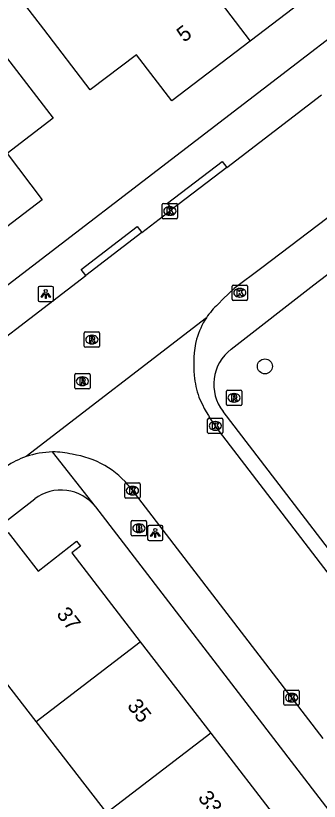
# Model space of a CAD drawing. Extents: x 159353 to 160616, y 385893 to 387321.
# Drawn here: x 160267.3 to 160287.2, y 386665.3 to 386716.6 of the extents above; entities that cross this region are included whole.
import ezdxf

# ---------------------------------------------------------------- set-up
doc = ezdxf.new("R2010")
doc.units = 0
for name, color, linetype in [('IMGEO_Boom', 7, 'Continuous'), ('IMGEO_Brandkraan', 7, 'Continuous'), ('IMGEO_Kolk', 7, 'Continuous'), ('IMGEO_Lichtpunt', 7, 'Continuous'), ('IMGEO_Pand', 7, 'Continuous'), ('IMGEO_Pand_nummerreeks', 7, 'Continuous'), ('IMGEO_Rijbaan_lokaal_open', 7, 'Continuous'), ('IMGEO_Rioolput', 7, 'Continuous'), ('IMGEO_Voetpad_open', 7, 'Continuous')]:
    doc.layers.add(name, color=color, linetype=linetype)

msp = doc.modelspace()

# ---------------------------------------------------------------- linework, layer by layer
at = {"layer": 'IMGEO_Boom'}
msp.add_circle((160283.603, 386693.701), 0.489, dxfattribs=at)
at = {"layer": 'IMGEO_Brandkraan'}
for p, q in [((160274.874, 386682.69), (160274.874, 386683.542)), ((160274.949, 386683.616), (160275.801, 386683.616)), ((160275.362, 386683.396), (160275.387, 386683.396)), ((160275.875, 386683.542), (160275.875, 386682.69)), ((160275.801, 386682.616), (160274.949, 386682.616)), ((160275.385, 386682.836), (160275.36, 386682.836))]:
    msp.add_line(p, q, dxfattribs=at)
for points in [[(160274.874, 386682.69), (160274.874, 386683.542)], [(160274.949, 386683.616), (160275.801, 386683.616)], [(160275.875, 386683.542), (160275.875, 386682.69)], [(160275.222, 386683.316), (160275.222, 386682.916), (160275.435, 386682.916)], [(160275.453, 386683.316), (160275.222, 386683.316)], [(160275.401, 386683.235), (160275.347, 386683.235), (160275.347, 386683.159)], [(160275.347, 386683.159), (160275.4, 386683.159)], [(160275.409, 386683.083), (160275.347, 386683.083), (160275.347, 386683.002)], [(160275.347, 386683.002), (160275.409, 386683.002)], [(160275.801, 386682.616), (160274.949, 386682.616)]]:
    msp.add_lwpolyline(points, dxfattribs=at)
for centre, radius, start, end in [((160274.951, 386683.54), 0.0765, 91.552, 178.448), ((160274.951, 386683.54), 0.0765, 91.552, 178.448), ((160275.799, 386683.54), 0.0765, 1.552, 88.448), ((160275.799, 386683.54), 0.0765, 1.552, 88.448), ((160275.402, 386683.197), 0.0379, 267.8285, 90.9355), ((160275.41, 386683.042), 0.0404, 269.8759, 90.5077), ((160275.441, 386683.167), 0.251, 268.6676, 293.5347), ((160275.457, 386683.171), 0.145, 59.4692, 91.5367), ((160275.482, 386683.218), 0.0922, 285.5137, 58.1501), ((160275.487, 386683.026), 0.105, 301.3115, 78.989), ((160274.951, 386682.692), 0.0765, 181.552, 268.448), ((160274.951, 386682.692), 0.0765, 181.552, 268.448), ((160275.799, 386682.692), 0.0765, 271.552, 358.448), ((160275.799, 386682.692), 0.0765, 271.552, 358.448)]:
    msp.add_arc(centre, radius, start, end, dxfattribs=at)
for centre, major_axis, ratio, start_param, end_param in [((160275.361, 386683.116), (-0.387, 0.002), 0.722429, 4.712389, 7.853982), ((160275.386, 386683.116), (-0.39, 0.002), 0.717154, 1.570796, 4.712389)]:
    msp.add_ellipse(centre, major_axis=major_axis, ratio=ratio, start_param=start_param, end_param=end_param, dxfattribs=at)
at = {"layer": 'IMGEO_Kolk'}
for p, q in [((160276.899, 386703.432), (160276.899, 386704.284)), ((160276.974, 386704.358), (160277.826, 386704.358)), ((160277.387, 386704.138), (160277.412, 386704.138)), ((160277.9, 386704.284), (160277.9, 386703.432)), ((160277.41, 386703.578), (160277.385, 386703.578)), ((160277.826, 386703.358), (160276.974, 386703.358)), ((160281.468, 386698.089), (160281.468, 386698.941)), ((160281.543, 386699.015), (160282.395, 386699.015)), ((160282.469, 386698.941), (160282.469, 386698.089)), ((160281.956, 386698.795), (160281.981, 386698.795)), ((160282.395, 386698.015), (160281.543, 386698.015)), ((160281.979, 386698.235), (160281.954, 386698.235)), ((160279.867, 386689.38), (160279.867, 386690.232)), ((160279.942, 386690.306), (160280.794, 386690.306)), ((160280.355, 386690.086), (160280.38, 386690.086)), ((160280.868, 386690.232), (160280.868, 386689.38)), ((160280.794, 386689.306), (160279.942, 386689.306)), ((160280.378, 386689.526), (160280.353, 386689.526)), ((160274.455, 386685.149), (160274.455, 386686.001)), ((160274.53, 386686.075), (160275.382, 386686.075)), ((160275.456, 386686.001), (160275.456, 386685.149)), ((160274.943, 386685.855), (160274.968, 386685.855)), ((160275.382, 386685.075), (160274.53, 386685.075)), ((160274.966, 386685.295), (160274.941, 386685.295)), ((160284.85, 386671.608), (160284.85, 386672.46)), ((160284.925, 386672.534), (160285.777, 386672.534)), ((160285.338, 386672.314), (160285.363, 386672.314)), ((160285.851, 386672.46), (160285.851, 386671.608)), ((160285.361, 386671.754), (160285.336, 386671.754)), ((160285.777, 386671.534), (160284.925, 386671.534))]:
    msp.add_line(p, q, dxfattribs=at)
for points in [[(160276.899, 386703.432), (160276.899, 386704.284)], [(160276.974, 386704.358), (160277.826, 386704.358)], [(160277.22, 386704.058), (160277.343, 386704.058), (160277.343, 386703.907), (160277.473, 386704.058), (160277.637, 386704.058), (160277.491, 386703.907), (160277.644, 386703.658), (160277.492, 386703.658), (160277.407, 386703.822), (160277.343, 386703.755), (160277.343, 386703.658), (160277.22, 386703.658), (160277.22, 386704.058)], [(160277.9, 386704.284), (160277.9, 386703.432)], [(160277.826, 386703.358), (160276.974, 386703.358)], [(160281.468, 386698.089), (160281.468, 386698.941)], [(160281.543, 386699.015), (160282.395, 386699.015)], [(160282.469, 386698.941), (160282.469, 386698.089)], [(160281.789, 386698.715), (160281.912, 386698.715), (160281.912, 386698.564), (160282.042, 386698.715), (160282.206, 386698.715), (160282.06, 386698.564), (160282.213, 386698.315), (160282.061, 386698.315), (160281.976, 386698.479), (160281.912, 386698.412), (160281.912, 386698.315), (160281.789, 386698.315), (160281.789, 386698.715)], [(160282.395, 386698.015), (160281.543, 386698.015)], [(160279.867, 386689.38), (160279.867, 386690.232)], [(160279.942, 386690.306), (160280.794, 386690.306)], [(160280.868, 386690.232), (160280.868, 386689.38)], [(160280.188, 386690.006), (160280.311, 386690.006), (160280.311, 386689.855), (160280.441, 386690.006), (160280.605, 386690.006), (160280.459, 386689.855), (160280.612, 386689.606), (160280.46, 386689.606), (160280.375, 386689.77), (160280.311, 386689.703), (160280.311, 386689.606), (160280.188, 386689.606), (160280.188, 386690.006)], [(160280.794, 386689.306), (160279.942, 386689.306)], [(160274.455, 386685.149), (160274.455, 386686.001)], [(160274.53, 386686.075), (160275.382, 386686.075)], [(160275.456, 386686.001), (160275.456, 386685.149)], [(160274.776, 386685.775), (160274.899, 386685.775), (160274.899, 386685.624), (160275.029, 386685.775), (160275.193, 386685.775), (160275.047, 386685.624), (160275.2, 386685.375), (160275.048, 386685.375), (160274.963, 386685.539), (160274.899, 386685.472), (160274.899, 386685.375), (160274.776, 386685.375), (160274.776, 386685.775)], [(160275.382, 386685.075), (160274.53, 386685.075)], [(160284.85, 386671.608), (160284.85, 386672.46)], [(160284.925, 386672.534), (160285.777, 386672.534)], [(160285.171, 386672.234), (160285.294, 386672.234), (160285.294, 386672.083), (160285.424, 386672.234), (160285.588, 386672.234), (160285.442, 386672.083), (160285.595, 386671.834), (160285.443, 386671.834), (160285.358, 386671.998), (160285.294, 386671.931), (160285.294, 386671.834), (160285.171, 386671.834), (160285.171, 386672.234)], [(160285.851, 386672.46), (160285.851, 386671.608)], [(160285.777, 386671.534), (160284.925, 386671.534)]]:
    msp.add_lwpolyline(points, dxfattribs=at)
for centre, start, end in [((160276.976, 386704.282), 91.552, 178.448), ((160276.976, 386704.282), 91.552, 178.448), ((160277.824, 386704.282), 1.552, 88.448), ((160277.824, 386704.282), 1.552, 88.448), ((160276.976, 386703.434), 181.552, 268.448), ((160276.976, 386703.434), 181.552, 268.448), ((160277.824, 386703.434), 271.552, 358.448), ((160277.824, 386703.434), 271.552, 358.448), ((160281.545, 386698.939), 91.552, 178.448), ((160281.545, 386698.939), 91.552, 178.448), ((160282.393, 386698.939), 1.552, 88.448), ((160282.393, 386698.939), 1.552, 88.448), ((160281.545, 386698.091), 181.552, 268.448), ((160281.545, 386698.091), 181.552, 268.448), ((160282.393, 386698.091), 271.552, 358.448), ((160282.393, 386698.091), 271.552, 358.448), ((160279.944, 386690.23), 91.552, 178.448), ((160279.944, 386690.23), 91.552, 178.448), ((160280.792, 386690.23), 1.552, 88.448), ((160280.792, 386690.23), 1.552, 88.448), ((160279.944, 386689.382), 181.552, 268.448), ((160279.944, 386689.382), 181.552, 268.448), ((160280.792, 386689.382), 271.552, 358.448), ((160280.792, 386689.382), 271.552, 358.448), ((160274.532, 386685.999), 91.552, 178.448), ((160274.532, 386685.999), 91.552, 178.448), ((160275.38, 386685.999), 1.552, 88.448), ((160275.38, 386685.999), 1.552, 88.448), ((160274.532, 386685.151), 181.552, 268.448), ((160274.532, 386685.151), 181.552, 268.448), ((160275.38, 386685.151), 271.552, 358.448), ((160275.38, 386685.151), 271.552, 358.448), ((160284.927, 386672.458), 91.552, 178.448), ((160284.927, 386672.458), 91.552, 178.448), ((160285.775, 386672.458), 1.552, 88.448), ((160285.775, 386672.458), 1.552, 88.448), ((160284.927, 386671.61), 181.552, 268.448), ((160284.927, 386671.61), 181.552, 268.448), ((160285.775, 386671.61), 271.552, 358.448), ((160285.775, 386671.61), 271.552, 358.448)]:
    msp.add_arc(centre, 0.0765, start, end, dxfattribs=at)
for centre, major_axis, ratio, start_param, end_param in [((160277.386, 386703.858), (-0.387, 0.002), 0.722429, 4.712389, 7.853982), ((160277.411, 386703.858), (-0.39, 0.002), 0.717154, 1.570796, 4.712389), ((160281.955, 386698.515), (-0.387, 0.002), 0.722429, 4.712389, 7.853982), ((160281.98, 386698.515), (-0.39, 0.002), 0.717154, 1.570796, 4.712389), ((160280.354, 386689.806), (-0.387, 0.002), 0.722429, 4.712389, 7.853982), ((160280.379, 386689.806), (-0.39, 0.002), 0.717154, 1.570796, 4.712389), ((160274.942, 386685.575), (-0.387, 0.002), 0.722429, 4.712389, 7.853982), ((160274.967, 386685.575), (-0.39, 0.002), 0.717154, 1.570796, 4.712389), ((160285.337, 386672.034), (-0.387, 0.002), 0.722429, 4.712389, 7.853982), ((160285.362, 386672.034), (-0.39, 0.002), 0.717154, 1.570796, 4.712389)]:
    msp.add_ellipse(centre, major_axis=major_axis, ratio=ratio, start_param=start_param, end_param=end_param, dxfattribs=at)
at = {"layer": 'IMGEO_Lichtpunt'}
for p, q in [((160268.798, 386698.835), (160268.798, 386698.028)), ((160268.798, 386698.835), (160268.798, 386698.028)), ((160269.7, 386698.93), (160268.892, 386698.93)), ((160269.7, 386698.93), (160268.892, 386698.93)), ((160269.794, 386698.028), (160269.794, 386698.835)), ((160269.794, 386698.028), (160269.794, 386698.835)), ((160268.892, 386697.934), (160269.7, 386697.934)), ((160268.892, 386697.934), (160269.7, 386697.934)), ((160275.946, 386683.205), (160275.946, 386682.398)), ((160275.946, 386683.205), (160275.946, 386682.398)), ((160276.848, 386683.3), (160276.04, 386683.3)), ((160276.848, 386683.3), (160276.04, 386683.3)), ((160276.942, 386682.398), (160276.942, 386683.205)), ((160276.942, 386682.398), (160276.942, 386683.205)), ((160276.04, 386682.304), (160276.848, 386682.304)), ((160276.04, 386682.304), (160276.848, 386682.304))]:
    msp.add_line(p, q, dxfattribs=at)
for points in [[(160269.172, 386698.499), (160269.211, 386698.471), (160269.023, 386698.209), (160268.985, 386698.236), (160269.172, 386698.499)], [(160269.274, 386698.451), (160269.321, 386698.451), (160269.321, 386698.129), (160269.274, 386698.129), (160269.274, 386698.451)], [(160269.384, 386698.471), (160269.422, 386698.498), (160269.609, 386698.236), (160269.57, 386698.208), (160269.384, 386698.471)], [(160276.32, 386682.869), (160276.359, 386682.841), (160276.171, 386682.579), (160276.133, 386682.606), (160276.32, 386682.869)], [(160276.422, 386682.821), (160276.469, 386682.821), (160276.469, 386682.499), (160276.422, 386682.499), (160276.422, 386682.821)], [(160276.532, 386682.841), (160276.57, 386682.868), (160276.757, 386682.606), (160276.718, 386682.578), (160276.532, 386682.841)]]:
    msp.add_lwpolyline(points, dxfattribs=at)
for centre in [(160269.297, 386698.633), (160276.445, 386683.003)]:
    msp.add_circle(centre, 0.0994, dxfattribs=at)
for centre, start, end in [((160268.892, 386698.835), 90, 180), ((160268.892, 386698.835), 90, 180), ((160269.7, 386698.835), 0, 90), ((160269.7, 386698.835), 0, 90), ((160268.892, 386698.028), 180, 270), ((160268.892, 386698.028), 180, 270), ((160269.7, 386698.028), 270, 0), ((160269.7, 386698.028), 270, 360), ((160276.04, 386683.205), 90, 180), ((160276.04, 386683.205), 90, 180), ((160276.848, 386683.205), 0, 90), ((160276.848, 386683.205), 0, 90), ((160276.04, 386682.398), 180, 270), ((160276.04, 386682.398), 180, 270), ((160276.848, 386682.398), 270, 0), ((160276.848, 386682.398), 270, 360)]:
    msp.add_arc(centre, 0.0946, start, end, dxfattribs=at)
at = {"layer": 'IMGEO_Pand'}
for points in [[(160276.836, 386722.61), (160280.126, 386725.12), (160278.913, 386726.71), (160279.787, 386727.376), (160283.762, 386730.408), (160286.534, 386726.762), (160288.47, 386724.216), (160285.492, 386721.89), (160286.302, 386720.816), (160287.754, 386718.891), (160282.635, 386714.976)], [(160282.635, 386714.976), (160277.517, 386711.061), (160275.214, 386714.082), (160272.194, 386711.779), (160269.162, 386715.755), (160267.466, 386717.978), (160272.315, 386721.677), (160273.529, 386720.087), (160276.836, 386722.61)], [(160276.836, 386722.61), (160282.635, 386714.976)], [(160258.138, 386708.329), (160261.423, 386710.837), (160260.212, 386712.424), (160265.05, 386716.118), (160266.74, 386713.906), (160269.774, 386709.932), (160266.765, 386707.612), (160269.058, 386704.596), (160263.972, 386700.71)], [(160265.832, 386682.925), (160266.245, 386682.375), (160266.848, 386682.844), (160268.788, 386680.318), (160271.306, 386682.262), (160271.567, 386681.95), (160270.992, 386681.508), (160275.465, 386675.695)], [(160268.677, 386670.471), (160267.041, 386672.597), (160266.474, 386673.334), (160263.444, 386673.354), (160262.219, 386674.922), (160262.045, 386674.786), (160261.878, 386674.998), (160262.051, 386675.133), (160260.568, 386677.033), (160261.823, 386678.012), (160261.367, 386678.631), (160261.968, 386679.103), (160261.562, 386679.628)], [(160268.677, 386670.471), (160275.465, 386675.695)], [(160275.465, 386675.695), (160280.066, 386669.717)], [(160273.277, 386664.494), (160268.677, 386670.471)], [(160280.066, 386669.717), (160273.277, 386664.494)], [(160280.066, 386669.717), (160284.665, 386663.74)]]:
    msp.add_lwpolyline(points, dxfattribs=at)
at = {"layer": 'IMGEO_Rijbaan_lokaal_open'}
for points in [[(160281.114, 386706.709), (160287.297, 386711.458)], [(160281.114, 386706.709), (160277.555, 386703.976)], [(160291.346, 386706.177), (160283.414, 386700.139), (160281.589, 386698.786), (160280.89, 386698.116), (160280.543, 386697.772)], [(160275.578, 386702.457), (160277.555, 386703.976)], [(160275.578, 386702.457), (160271.911, 386699.641)], [(160262.429, 386692.36), (160271.911, 386699.641)], [(160279.783, 386696.874), (160268.012, 386687.797)], [(160292.842, 386673.522), (160280.364, 386689.808)], [(160274.842, 386685.724), (160287.398, 386669.368)]]:
    msp.add_lwpolyline(points, dxfattribs=at)
for centre, radius, start, end in [((160283.873, 386694.183), 4.895, 132.8567, 146.6592), ((160283.925, 386694.142), 4.962, 146.5929, 164.3583), ((160286.067, 386693.829), 7.114, 166.5776, 185.871), ((160285.956, 386693.851), 7.007, 186.1461, 197.9825), ((160288.234, 386695.541), 9.736, 203.3115, 216.0732), ((160269.85, 386682.468), 5.637, 91.129, 109.0307), ((160269.723, 386682.64), 5.464, 76.3191, 89.829), ((160269.858, 386682.466), 5.641, 109.0968, 123.9278), ((160270.219, 386682.176), 5.828, 37.5056, 82.1473)]:
    msp.add_arc(centre, radius, start, end, dxfattribs=at)
at = {"layer": 'IMGEO_Rioolput'}
for p, q in [((160271.808, 386695.027), (160271.808, 386695.879)), ((160271.883, 386695.953), (160272.735, 386695.953)), ((160272.296, 386695.733), (160272.321, 386695.733)), ((160272.809, 386695.879), (160272.809, 386695.027)), ((160272.735, 386694.953), (160271.883, 386694.953)), ((160272.319, 386695.173), (160272.294, 386695.173)), ((160271.259, 386693.228), (160272.111, 386693.228)), ((160271.184, 386692.302), (160271.184, 386693.154)), ((160271.672, 386693.008), (160271.697, 386693.008)), ((160272.185, 386693.154), (160272.185, 386692.302)), ((160272.111, 386692.228), (160271.259, 386692.228)), ((160271.695, 386692.448), (160271.67, 386692.448)), ((160281.165, 386692.143), (160282.017, 386692.143)), ((160281.09, 386691.217), (160281.09, 386692.069)), ((160281.578, 386691.923), (160281.603, 386691.923)), ((160282.091, 386692.069), (160282.091, 386691.217)), ((160282.017, 386691.143), (160281.165, 386691.143)), ((160281.601, 386691.363), (160281.576, 386691.363))]:
    msp.add_line(p, q, dxfattribs=at)
for points in [[(160271.808, 386695.027), (160271.808, 386695.879)], [(160271.883, 386695.953), (160272.735, 386695.953)], [(160272.809, 386695.879), (160272.809, 386695.027)], [(160272.397, 386695.651), (160272.145, 386695.653), (160272.145, 386695.253)], [(160272.145, 386695.253), (160272.269, 386695.253), (160272.269, 386695.415), (160272.28, 386695.415)], [(160272.323, 386695.572), (160272.269, 386695.572), (160272.269, 386695.491)], [(160272.269, 386695.491), (160272.321, 386695.491)], [(160272.327, 386695.386), (160272.398, 386695.253), (160272.538, 386695.253), (160272.473, 386695.379)], [(160272.735, 386694.953), (160271.883, 386694.953)], [(160271.259, 386693.228), (160272.111, 386693.228)], [(160271.184, 386692.302), (160271.184, 386693.154)], [(160271.773, 386692.926), (160271.521, 386692.928), (160271.521, 386692.528)], [(160271.521, 386692.528), (160271.645, 386692.528), (160271.645, 386692.69), (160271.656, 386692.69)], [(160271.699, 386692.847), (160271.645, 386692.847), (160271.645, 386692.766)], [(160271.645, 386692.766), (160271.697, 386692.766)], [(160271.703, 386692.661), (160271.774, 386692.528), (160271.914, 386692.528), (160271.849, 386692.654)], [(160272.185, 386693.154), (160272.185, 386692.302)], [(160272.111, 386692.228), (160271.259, 386692.228)], [(160281.165, 386692.143), (160282.017, 386692.143)], [(160281.09, 386691.217), (160281.09, 386692.069)], [(160281.679, 386691.841), (160281.427, 386691.843), (160281.427, 386691.443)], [(160281.605, 386691.762), (160281.551, 386691.762), (160281.551, 386691.681)], [(160281.551, 386691.681), (160281.603, 386691.681)], [(160282.091, 386692.069), (160282.091, 386691.217)], [(160282.017, 386691.143), (160281.165, 386691.143)], [(160281.427, 386691.443), (160281.551, 386691.443), (160281.551, 386691.605), (160281.562, 386691.605)], [(160281.609, 386691.576), (160281.68, 386691.443), (160281.82, 386691.443), (160281.755, 386691.569)]]:
    msp.add_lwpolyline(points, dxfattribs=at)
for centre, radius, start, end in [((160271.885, 386695.877), 0.0765, 91.552, 178.448), ((160271.885, 386695.877), 0.0765, 91.552, 178.448), ((160272.733, 386695.877), 0.0765, 1.552, 88.448), ((160272.733, 386695.877), 0.0765, 1.552, 88.448), ((160272.279, 386695.362), 0.0533, 26.0293, 88.6989), ((160272.305, 386695.68), 0.19, 274.7715, 282.9687), ((160272.329, 386695.476), 0.0964, 77.0061, 93.1865), ((160272.343, 386695.533), 0.0378, 276.6634, 79.6772), ((160272.396, 386695.541), 0.109, 350.3612, 89.416), ((160272.394, 386695.541), 0.112, 277.5842, 350.9817), ((160272.378, 386695.326), 0.108, 29.5134, 73.7905), ((160271.885, 386695.029), 0.0765, 181.552, 268.448), ((160271.885, 386695.029), 0.0765, 181.552, 268.448), ((160272.733, 386695.029), 0.0765, 271.552, 358.448), ((160272.733, 386695.029), 0.0765, 271.552, 358.448), ((160271.261, 386693.152), 0.0765, 91.552, 178.448), ((160271.261, 386693.152), 0.0765, 91.552, 178.448), ((160272.109, 386693.152), 0.0765, 1.552, 88.448), ((160272.109, 386693.152), 0.0765, 1.552, 88.448), ((160271.655, 386692.637), 0.0533, 26.0293, 88.6989), ((160271.681, 386692.955), 0.19, 274.7715, 282.9687), ((160271.705, 386692.751), 0.0964, 77.0061, 93.1865), ((160271.719, 386692.808), 0.0378, 276.6634, 79.6772), ((160271.772, 386692.816), 0.109, 350.3612, 89.416), ((160271.77, 386692.816), 0.112, 277.5842, 350.9817), ((160271.754, 386692.601), 0.108, 29.5134, 73.7905), ((160271.261, 386692.304), 0.0765, 181.552, 268.448), ((160271.261, 386692.304), 0.0765, 181.552, 268.448), ((160272.109, 386692.304), 0.0765, 271.552, 358.448), ((160272.109, 386692.304), 0.0765, 271.552, 358.448), ((160281.167, 386692.067), 0.0765, 91.552, 178.448), ((160281.167, 386692.067), 0.0765, 91.552, 178.448), ((160282.015, 386692.067), 0.0765, 1.552, 88.448), ((160282.015, 386692.067), 0.0765, 1.552, 88.448), ((160281.587, 386691.87), 0.19, 274.7715, 282.9687), ((160281.611, 386691.666), 0.0964, 77.0061, 93.1865), ((160281.625, 386691.723), 0.0378, 276.6634, 79.6772), ((160281.678, 386691.731), 0.109, 350.3612, 89.416), ((160281.676, 386691.731), 0.112, 277.5842, 350.9817), ((160281.66, 386691.516), 0.108, 29.5134, 73.7905), ((160281.167, 386691.219), 0.0765, 181.552, 268.448), ((160281.167, 386691.219), 0.0765, 181.552, 268.448), ((160281.561, 386691.552), 0.0533, 26.0293, 88.6989), ((160282.015, 386691.219), 0.0765, 271.552, 358.448), ((160282.015, 386691.219), 0.0765, 271.552, 358.448)]:
    msp.add_arc(centre, radius, start, end, dxfattribs=at)
for centre, major_axis, ratio, start_param, end_param in [((160272.295, 386695.453), (-0.387, 0.002), 0.722429, 4.712389, 7.853982), ((160272.32, 386695.453), (-0.39, 0.002), 0.717154, 1.570796, 4.712389), ((160271.671, 386692.728), (-0.387, 0.002), 0.722429, 4.712389, 7.853982), ((160271.696, 386692.728), (-0.39, 0.002), 0.717154, 1.570796, 4.712389), ((160281.577, 386691.643), (-0.387, 0.002), 0.722429, 4.712389, 7.853982), ((160281.602, 386691.643), (-0.39, 0.002), 0.717154, 1.570796, 4.712389)]:
    msp.add_ellipse(centre, major_axis=major_axis, ratio=ratio, start_param=start_param, end_param=end_param, dxfattribs=at)
at = {"layer": 'IMGEO_Voetpad_open'}
for points in [[(160223.498, 386665.764), (160294.154, 386720.078)], [(160277.555, 386703.976), (160277.251, 386704.372), (160280.81, 386707.106), (160281.114, 386706.709)], [(160281.408, 386694.831), (160286.791, 386699.024), (160293.249, 386703.956)], [(160271.911, 386699.641), (160271.607, 386700.037), (160275.274, 386702.853), (160275.578, 386702.457)], [(160289.49, 386679.514), (160280.871, 386690.739)], [(160272.537, 386684.512), (160272.539, 386684.535), (160269.739, 386688.104)], [(160265.832, 386682.925), (160268.57, 386685.028)], [(160272.537, 386684.512), (160325.389, 386615.639)]]:
    msp.add_lwpolyline(points, dxfattribs=at)
for centre, radius, start, end in [((160283.186, 386692.516), 2.918, 127.5241, 217.5233), ((160270.296, 386682.791), 2.825, 37.5167, 127.6612)]:
    msp.add_arc(centre, radius, start, end, dxfattribs=at)

# ---------------------------------------------------------------- texts
at = {"layer": 'IMGEO_Pand_nummerreeks'}
for s, rotation, p in [('5', 37.4114, (160278.327, 386714.853)), ('37', 307.5803, (160269.951, 386677.483)), ('35', 307.5803, (160274.57, 386671.481)), ('33', 307.5803, (160279.189, 386665.479))]:
    msp.add_text(s, height=1, rotation=rotation, dxfattribs=at).set_placement(p)

doc.saveas('drawing.dxf')
